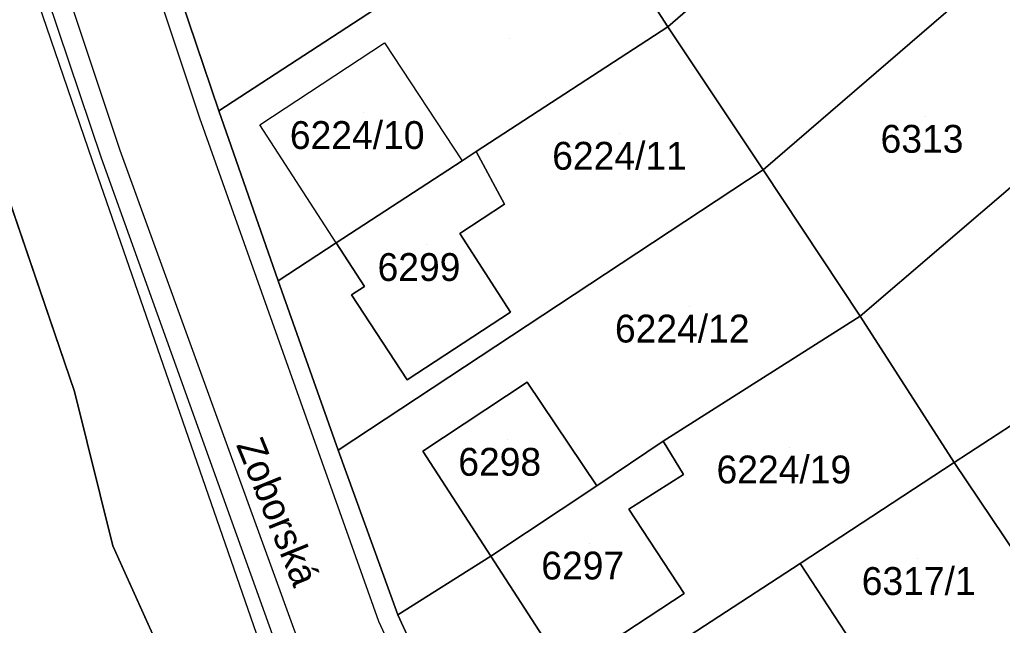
# Model space of a CAD drawing. Extents: x -266199 to -261993, y -1239047 to -1235108.
# Drawn here: x -263744.3 to -263673.7, y -1236007.1 to -1235963.6 of the extents above; entities that cross this region are included whole.
import ezdxf

# ---------------------------------------------------------------- set-up
doc = ezdxf.new("R2010")
doc.units = 0
for name, color, linetype in [('body_kn', 7, 'Continuous'), ('kladpar_druhypozemkov', 7, 'Continuous'), ('kladpar_hranice', 7, 'Continuous'), ('kladpar_parcelnecisla', 7, 'Continuous'), ('kladpar_plochy', 7, 'Continuous'), ('popisy', 7, 'Continuous'), ('zappar_hrandruhpozemk', 7, 'Continuous')]:
    doc.layers.add(name, color=color, linetype=linetype)

msp = doc.modelspace()

# ---------------------------------------------------------------- linework, layer by layer
at = {"layer": 'body_kn'}
for p, q in [((-263697.77, -1235964.06), (-263697.77, -1235964.06)), ((-263697.77, -1235964.06), (-263697.77, -1235964.06)), ((-263718.11, -1235965.22), (-263718.11, -1235965.22)), ((-263730.02, -1235970.1), (-263730.02, -1235970.1)), ((-263731.41, -1235970.6), (-263731.41, -1235970.6)), ((-263727.08, -1235971.1), (-263727.08, -1235971.1)), ((-263737.1, -1235972.94), (-263737.1, -1235972.94)), ((-263711.53, -1235973.01), (-263711.53, -1235973.01)), ((-263711.53, -1235973.01), (-263711.53, -1235973.01)), ((-263739.09, -1235973.69), (-263739.09, -1235973.69)), ((-263738.44, -1235973.5), (-263738.44, -1235973.5)), ((-263712.54, -1235973.68), (-263712.54, -1235973.68)), ((-263690.92, -1235974.33), (-263690.92, -1235974.33)), ((-263709.49, -1235976.81), (-263709.49, -1235976.81)), ((-263712.72, -1235978.9), (-263712.72, -1235978.9)), ((-263721.59, -1235979.58), (-263721.59, -1235979.58)), ((-263721.59, -1235979.58), (-263721.59, -1235979.58)), ((-263725.76, -1235982.31), (-263725.76, -1235982.31)), ((-263719.56, -1235982.71), (-263719.56, -1235982.71)), ((-263720.49, -1235983.31), (-263720.49, -1235983.31)), ((-263709.06, -1235984.57), (-263709.06, -1235984.57)), ((-263683.96, -1235984.85), (-263683.96, -1235984.85)), ((-263716.5, -1235989.42), (-263716.5, -1235989.42)), ((-263707.87, -1235989.58), (-263707.87, -1235989.58)), ((-263740.37, -1235990.27), (-263740.37, -1235990.27)), ((-263698.11, -1235993.83), (-263698.11, -1235993.83)), ((-263721.45, -1235994.47), (-263721.45, -1235994.47)), ((-263721.45, -1235994.47), (-263721.45, -1235994.47)), ((-263715.37, -1235994.55), (-263715.37, -1235994.55)), ((-263677.22, -1235995.35), (-263677.22, -1235995.35)), ((-263677.22, -1235995.35), (-263677.22, -1235995.35)), ((-263696.65, -1235996.23), (-263696.65, -1235996.23)), ((-263702.87, -1235997.03), (-263702.87, -1235997.03)), ((-263702.87, -1235997.03), (-263702.87, -1235997.03)), ((-263700.57, -1235998.72), (-263700.57, -1235998.72)), ((-263737.63, -1236001.34), (-263737.63, -1236001.34)), ((-263710.49, -1236002.08), (-263710.49, -1236002.08)), ((-263710.49, -1236002.08), (-263710.49, -1236002.08)), ((-263688.26, -1236002.61), (-263688.26, -1236002.61)), ((-263688.26, -1236002.61), (-263688.26, -1236002.61)), ((-263696.6, -1236004.77), (-263696.6, -1236004.77)), ((-263717.15, -1236006.31), (-263717.15, -1236006.31)), ((-263717.15, -1236006.31), (-263717.15, -1236006.31)), ((-263718.54, -1236006.76), (-263718.54, -1236006.76))]:
    msp.add_line(p, q, dxfattribs=at)
at = {"layer": 'kladpar_druhypozemkov'}
for p, q in [((-263709.14, -1235964.92), (-263709.14, -1235964.92)), ((-263719.61, -1235970.24), (-263719.61, -1235970.24)), ((-263679.3, -1235970.51), (-263679.3, -1235970.51)), ((-263701.21, -1235971.73), (-263701.21, -1235971.73)), ((-263715.13, -1235979.72), (-263715.13, -1235979.72)), ((-263696.21, -1235984.14), (-263696.21, -1235984.14)), ((-263709.31, -1235993.71), (-263709.31, -1235993.71)), ((-263689, -1235994.26), (-263689, -1235994.26)), ((-263703.42, -1236001.16), (-263703.42, -1236001.16)), ((-263679.87, -1236002.27), (-263679.87, -1236002.27))]:
    msp.add_line(p, q, dxfattribs=at)
at = {"layer": 'kladpar_hranice'}
for points in [[(-263697.77, -1235964.06), (-263704.58, -1235953.51), (-263683.45, -1235935.1), (-263680.61, -1235932.63), (-263672.2, -1235941.89), (-263675.96, -1235945.11), (-263680.85, -1235939.67), (-263680, -1235938.94), (-263682.42, -1235936.27), (-263689.2, -1235942.16), (-263687.05, -1235944.48), (-263687.36, -1235944.69), (-263682.16, -1235950.51), (-263697.77, -1235964.06)], [(-263704.58, -1235953.51), (-263730.02, -1235970.1), (-263735.92, -1235952.6), (-263732.12, -1235950.07), (-263730.67, -1235952.26), (-263732.61, -1235953.53), (-263727.87, -1235960.72), (-263718.36, -1235954.32), (-263724.5, -1235945.07), (-263714.39, -1235938.66), (-263704.58, -1235953.51)], [(-263672.2, -1235941.89), (-263664, -1235951.12), (-263690.92, -1235974.33), (-263697.77, -1235964.06), (-263682.16, -1235950.51), (-263677.32, -1235955.9), (-263678.5, -1235956.91), (-263676.14, -1235959.66), (-263667.73, -1235952.4), (-263672.71, -1235946.89), (-263673.58, -1235947.79), (-263675.96, -1235945.11), (-263672.2, -1235941.89)], [(-263664, -1235951.12), (-263655.57, -1235960.12), (-263659.16, -1235963.46), (-263665.02, -1235956.7), (-263672.35, -1235963.16), (-263670.89, -1235964.78), (-263672.78, -1235966.33), (-263670.38, -1235969.16), (-263668.55, -1235967.58), (-263666.5, -1235969.91), (-263683.96, -1235984.85), (-263690.92, -1235974.33), (-263664, -1235951.12)], [(-263735.92, -1235952.6), (-263730.02, -1235970.1), (-263725.76, -1235982.31), (-263721.45, -1235994.47), (-263717.15, -1236006.31), (-263711.81, -1236017.95), (-263705.47, -1236030.71), (-263699.5, -1236042.85), (-263698.9, -1236043.72), (-263698.02, -1236044.49), (-263696.99, -1236044.76), (-263696.07, -1236044.49), (-263692.96, -1236044.97), (-263685.49, -1236046.11)], [(-263697.77, -1235964.06), (-263711.53, -1235973.01), (-263712.54, -1235973.68), (-263721.59, -1235979.58), (-263725.76, -1235982.31), (-263730.02, -1235970.1), (-263704.58, -1235953.51), (-263697.77, -1235964.06)], [(-263655.57, -1235960.12), (-263643.68, -1235973.49), (-263654.65, -1235980.63), (-263665.89, -1235987.98), (-263677.22, -1235995.35), (-263683.96, -1235984.85), (-263666.5, -1235969.91), (-263666.16, -1235969.69), (-263658.76, -1235977.85), (-263654.35, -1235974), (-263656.42, -1235971.49), (-263654.02, -1235969.37), (-263655.77, -1235967.33), (-263654.8, -1235966.48), (-263653.17, -1235967.84), (-263652.24, -1235966.34), (-263653.5, -1235965.44), (-263655.04, -1235963.45), (-263657.41, -1235965.45), (-263659.16, -1235963.46), (-263655.57, -1235960.12)], [(-263721.45, -1235994.47), (-263725.76, -1235982.31), (-263721.59, -1235979.58), (-263719.56, -1235982.71), (-263720.49, -1235983.31), (-263716.5, -1235989.42), (-263709.06, -1235984.57), (-263712.72, -1235978.9), (-263709.49, -1235976.81), (-263711.53, -1235973.01), (-263697.77, -1235964.06), (-263690.92, -1235974.33), (-263721.45, -1235994.47)], [(-263710.7, -1236059.31), (-263720.89, -1236036.53), (-263724.25, -1236031.04), (-263737.63, -1236001.34), (-263740.37, -1235990.27), (-263746.6, -1235972.07), (-263753.84, -1235973.82), (-263754.57, -1235973.97), (-263752.06, -1236007.72), (-263750.47, -1236039.91), (-263750.73, -1236054.57)], [(-263753.84, -1235973.82), (-263746.6, -1235972.07), (-263740.37, -1235990.27), (-263737.63, -1236001.34), (-263724.25, -1236031.04), (-263720.89, -1236036.53), (-263724.07, -1236038.57), (-263724.61, -1236037.45), (-263745.83, -1236039.6), (-263753.84, -1235973.82)], [(-263711.53, -1235973.01), (-263709.49, -1235976.81), (-263712.72, -1235978.9), (-263709.06, -1235984.57), (-263716.5, -1235989.42), (-263720.49, -1235983.31), (-263719.56, -1235982.71), (-263721.59, -1235979.58), (-263712.54, -1235973.68), (-263711.53, -1235973.01)], [(-263717.15, -1236006.31), (-263721.45, -1235994.47), (-263690.92, -1235974.33), (-263683.96, -1235984.85), (-263698.11, -1235993.83), (-263702.87, -1235997.03), (-263707.87, -1235989.58), (-263715.37, -1235994.55), (-263710.49, -1236002.08), (-263717.15, -1236006.31)], [(-263710.49, -1236002.08), (-263705.12, -1236010.37), (-263696.6, -1236004.77), (-263700.57, -1235998.72), (-263696.65, -1235996.23), (-263698.11, -1235993.83), (-263683.96, -1235984.85), (-263677.22, -1235995.35), (-263688.26, -1236002.61), (-263703.65, -1236012.64), (-263711.81, -1236017.95), (-263717.15, -1236006.31), (-263710.49, -1236002.08)], [(-263665.89, -1235987.98), (-263648.52, -1236014.22), (-263660.18, -1236021.47), (-263664.23, -1236015.22), (-263654.08, -1236008.95), (-263659.11, -1236000.97), (-263669.15, -1236007.35), (-263677.22, -1235995.35), (-263665.89, -1235987.98)], [(-263702.87, -1235997.03), (-263710.49, -1236002.08), (-263715.37, -1235994.55), (-263707.87, -1235989.58), (-263702.87, -1235997.03)], [(-263705.12, -1236010.37), (-263710.49, -1236002.08), (-263702.87, -1235997.03), (-263698.11, -1235993.83), (-263696.65, -1235996.23), (-263700.57, -1235998.72), (-263696.6, -1236004.77), (-263705.12, -1236010.37)], [(-263677.22, -1235995.35), (-263669.15, -1236007.35), (-263675.44, -1236011.43), (-263674.5, -1236012.88), (-263675.86, -1236013.77), (-263674.02, -1236016.95), (-263672.58, -1236016.13), (-263670.68, -1236019.2), (-263664.23, -1236015.22), (-263660.18, -1236021.47), (-263671.19, -1236028.53), (-263671.72, -1236027.71), (-263669.12, -1236025.92), (-263673.46, -1236019.4), (-263676.01, -1236021.08), (-263680.12, -1236015.07), (-263688.26, -1236002.61), (-263677.22, -1235995.35)], [(-263688.26, -1236002.61), (-263680.12, -1236015.07), (-263691.39, -1236022.05), (-263696.38, -1236014.18), (-263704.68, -1236019.25), (-263699.69, -1236027.26), (-263705.47, -1236030.71), (-263711.81, -1236017.95), (-263703.65, -1236012.64), (-263688.26, -1236002.61)]]:
    msp.add_lwpolyline(points, dxfattribs=at)
at = {"layer": 'kladpar_plochy'}
for p, q in [((-263735.92, -1235952.6), (-263730.02, -1235970.1)), ((-263730.02, -1235970.1), (-263725.76, -1235982.31)), ((-263746.6, -1235972.07), (-263740.37, -1235990.27)), ((-263740.37, -1235990.27), (-263746.6, -1235972.07)), ((-263725.76, -1235982.31), (-263721.45, -1235994.47)), ((-263740.37, -1235990.27), (-263737.63, -1236001.34)), ((-263737.63, -1236001.34), (-263740.37, -1235990.27)), ((-263721.45, -1235994.47), (-263717.15, -1236006.31)), ((-263737.63, -1236001.34), (-263724.25, -1236031.04)), ((-263724.25, -1236031.04), (-263737.63, -1236001.34)), ((-263717.15, -1236006.31), (-263711.81, -1236017.95))]:
    msp.add_line(p, q, dxfattribs=at)
for points in [[(-263697.77, -1235964.06), (-263704.58, -1235953.51), (-263683.45, -1235935.1), (-263680.61, -1235932.63), (-263672.2, -1235941.89), (-263675.96, -1235945.11), (-263680.85, -1235939.67), (-263680, -1235938.94), (-263682.42, -1235936.27), (-263689.2, -1235942.16), (-263687.05, -1235944.48), (-263687.36, -1235944.69), (-263682.16, -1235950.51)], [(-263704.58, -1235953.51), (-263730.02, -1235970.1), (-263735.92, -1235952.6), (-263732.12, -1235950.07), (-263730.67, -1235952.26), (-263732.61, -1235953.53), (-263727.87, -1235960.72), (-263718.36, -1235954.32), (-263724.5, -1235945.07), (-263714.39, -1235938.66)], [(-263672.2, -1235941.89), (-263664, -1235951.12), (-263690.92, -1235974.33), (-263697.77, -1235964.06), (-263682.16, -1235950.51), (-263677.32, -1235955.9), (-263678.5, -1235956.91), (-263676.14, -1235959.66), (-263667.73, -1235952.4), (-263672.71, -1235946.89), (-263673.58, -1235947.79), (-263675.96, -1235945.11)], [(-263664, -1235951.12), (-263655.57, -1235960.12), (-263659.16, -1235963.46), (-263665.02, -1235956.7), (-263672.35, -1235963.16), (-263670.89, -1235964.78), (-263672.78, -1235966.33), (-263670.38, -1235969.16), (-263668.55, -1235967.58), (-263666.5, -1235969.91), (-263683.96, -1235984.85), (-263690.92, -1235974.33)], [(-263697.77, -1235964.06), (-263711.53, -1235973.01), (-263712.54, -1235973.68), (-263721.59, -1235979.58), (-263725.76, -1235982.31), (-263730.02, -1235970.1), (-263704.58, -1235953.51)], [(-263655.57, -1235960.12), (-263643.68, -1235973.49), (-263654.65, -1235980.63), (-263665.89, -1235987.98), (-263677.22, -1235995.35), (-263683.96, -1235984.85), (-263666.5, -1235969.91), (-263666.16, -1235969.69), (-263658.76, -1235977.85), (-263654.35, -1235974), (-263656.42, -1235971.49), (-263654.02, -1235969.37), (-263655.77, -1235967.33), (-263654.8, -1235966.48), (-263653.17, -1235967.84), (-263652.24, -1235966.34), (-263653.5, -1235965.44), (-263655.04, -1235963.45), (-263657.41, -1235965.45), (-263659.16, -1235963.46)], [(-263721.45, -1235994.47), (-263725.76, -1235982.31), (-263721.59, -1235979.58), (-263719.56, -1235982.71), (-263720.49, -1235983.31), (-263716.5, -1235989.42), (-263709.06, -1235984.57), (-263712.72, -1235978.9), (-263709.49, -1235976.81), (-263711.53, -1235973.01), (-263697.77, -1235964.06), (-263690.92, -1235974.33)], [(-263711.53, -1235973.01), (-263709.49, -1235976.81), (-263712.72, -1235978.9), (-263709.06, -1235984.57), (-263716.5, -1235989.42), (-263720.49, -1235983.31), (-263719.56, -1235982.71), (-263721.59, -1235979.58), (-263712.54, -1235973.68)], [(-263717.15, -1236006.31), (-263721.45, -1235994.47), (-263690.92, -1235974.33), (-263683.96, -1235984.85), (-263698.11, -1235993.83), (-263702.87, -1235997.03), (-263707.87, -1235989.58), (-263715.37, -1235994.55), (-263710.49, -1236002.08)], [(-263710.49, -1236002.08), (-263705.12, -1236010.37), (-263696.6, -1236004.77), (-263700.57, -1235998.72), (-263696.65, -1235996.23), (-263698.11, -1235993.83), (-263683.96, -1235984.85), (-263677.22, -1235995.35), (-263688.26, -1236002.61), (-263703.65, -1236012.64), (-263711.81, -1236017.95), (-263717.15, -1236006.31)], [(-263665.89, -1235987.98), (-263648.52, -1236014.22), (-263660.18, -1236021.47), (-263664.23, -1236015.22), (-263654.08, -1236008.95), (-263659.11, -1236000.97), (-263669.15, -1236007.35), (-263677.22, -1235995.35)], [(-263702.87, -1235997.03), (-263710.49, -1236002.08), (-263715.37, -1235994.55), (-263707.87, -1235989.58)], [(-263705.12, -1236010.37), (-263710.49, -1236002.08), (-263702.87, -1235997.03), (-263698.11, -1235993.83), (-263696.65, -1235996.23), (-263700.57, -1235998.72), (-263696.6, -1236004.77)], [(-263677.22, -1235995.35), (-263669.15, -1236007.35), (-263675.44, -1236011.43), (-263674.5, -1236012.88), (-263675.86, -1236013.77), (-263674.02, -1236016.95), (-263672.58, -1236016.13), (-263670.68, -1236019.2), (-263664.23, -1236015.22), (-263660.18, -1236021.47), (-263671.19, -1236028.53), (-263671.72, -1236027.71), (-263669.12, -1236025.92), (-263673.46, -1236019.4), (-263676.01, -1236021.08), (-263680.12, -1236015.07), (-263688.26, -1236002.61)], [(-263688.26, -1236002.61), (-263680.12, -1236015.07), (-263691.39, -1236022.05), (-263696.38, -1236014.18), (-263704.68, -1236019.25), (-263699.69, -1236027.26), (-263705.47, -1236030.71), (-263711.81, -1236017.95), (-263703.65, -1236012.64)]]:
    msp.add_lwpolyline(points, close=True, dxfattribs=at)
at = {"layer": 'zappar_hrandruhpozemk'}
for p, q in [((-263737.1, -1235972.94), (-263749.06, -1235937.05)), ((-263738.44, -1235973.5), (-263750.46, -1235937.7)), ((-263718.11, -1235965.22), (-263712.54, -1235973.68)), ((-263718.54, -1236006.76), (-263713.18, -1236018.33))]:
    msp.add_line(p, q, dxfattribs=at)
for points in [[(-263701.79, -1236058.03), (-263714.97, -1236034.18), (-263720.75, -1236022.68), (-263726.68, -1236009.43), (-263739.09, -1235973.69), (-263751.32, -1235938.01)], [(-263737.25, -1235953.04), (-263731.41, -1235970.6), (-263718.54, -1236006.76)], [(-263721.59, -1235979.58), (-263727.08, -1235971.1), (-263718.11, -1235965.22)], [(-263711.99, -1236034.46), (-263718.41, -1236021.51), (-263724.16, -1236008.61), (-263737.1, -1235972.94)], [(-263719.91, -1236022), (-263725.71, -1236008.99), (-263738.44, -1235973.5)]]:
    msp.add_lwpolyline(points, dxfattribs=at)

# ---------------------------------------------------------------- texts
at = {"layer": 'kladpar_parcelnecisla'}
for s, p in [('6224/10', (-263724.916, -1235972.84)), ('6313', (-263682.495, -1235973.11)), ('6224/11', (-263706.075, -1235974.33)), ('6299', (-263718.617, -1235982.32)), ('6224/12', (-263701.571, -1235986.74)), ('6298', (-263712.82, -1235996.31)), ('6224/19', (-263694.275, -1235996.86)), ('6297', (-263706.859, -1236003.76)), ('6317/1', (-263683.846, -1236004.87))]:
    msp.add_text(s, height=2, dxfattribs=at).set_placement(p)
at = {"layer": 'popisy'}
msp.add_text('Zoborská', height=2, rotation=292, dxfattribs=at).set_placement((-263728.794, -1235994.087))

doc.saveas('drawing.dxf')
